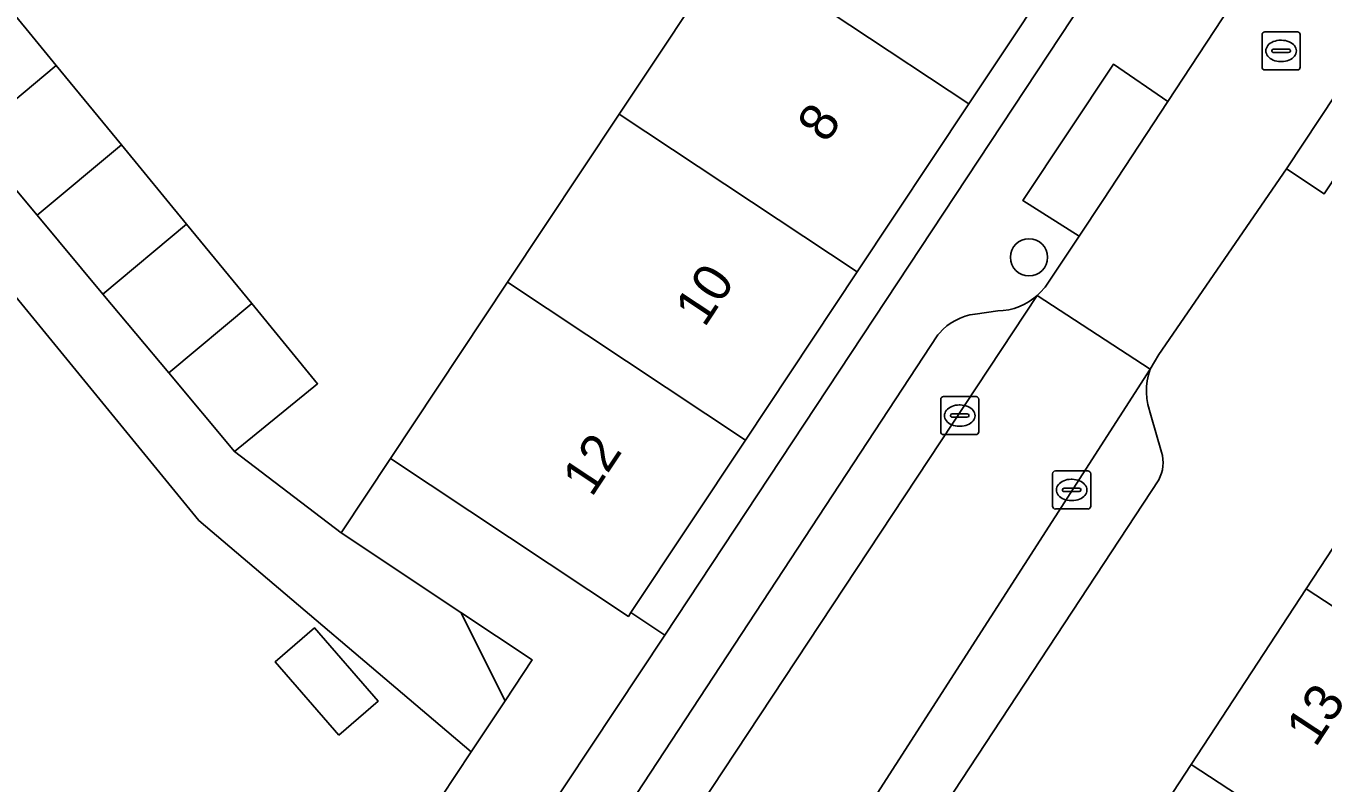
# Model space of a CAD drawing. Extents: x 159279 to 160377, y 384531 to 385888.
# Drawn here: x 159612.44 to 159646.49, y 385006.97 to 385026.86 of the extents above; entities that cross this region are included whole.
import ezdxf

# ---------------------------------------------------------------- set-up
doc = ezdxf.new("R2010")
doc.units = 0
for name, color, linetype in [('IMGEO_Boom', 7, 'Continuous'), ('IMGEO_Erf', 7, 'Continuous'), ('IMGEO_Kolk', 7, 'Continuous'), ('IMGEO_Pand', 7, 'Continuous'), ('IMGEO_Pand_nummerreeks', 7, 'Continuous'), ('IMGEO_Parkeervlak_open', 7, 'Continuous'), ('IMGEO_Rijbaan_lokaal_open', 7, 'Continuous'), ('IMGEO_Rioolput', 7, 'Continuous'), ('IMGEO_Voetpad_open', 7, 'Continuous')]:
    doc.layers.add(name, color=color, linetype=linetype)

msp = doc.modelspace()

# ---------------------------------------------------------------- linework, layer by layer
at = {"layer": 'IMGEO_Boom'}
msp.add_circle((159638.77, 385020.78), 0.489, dxfattribs=at)
at = {"layer": 'IMGEO_Erf'}
for points in [[(159646.904, 385037.679), (159646.054, 385038.17), (159643.049, 385033.643), (159640.118, 385029.227), (159637.187, 385024.811), (159634.256, 385020.395), (159631.325, 385015.979), (159628.318, 385011.449), (159629.213, 385010.854)], [(159625.73, 385010.206), (159623.855, 385011.45), (159625.014, 385009.127)], [(159620.655, 385008.226), (159618.98, 385010.154), (159620.008, 385011.047), (159621.683, 385009.12)]]:
    msp.add_lwpolyline(points, close=True, dxfattribs=at)
for points in [[(159611.522, 385027.902), (159613.233, 385025.818), (159614.943, 385023.733), (159616.654, 385021.649), (159618.365, 385019.564), (159620.091, 385017.461), (159617.915, 385015.676), (159620.709, 385013.539), (159622.005, 385015.492), (159625.08, 385020.124), (159628.011, 385024.54), (159630.942, 385028.956)], [(159612.126, 385005.425), (159612.45, 385005.033), (159614.271, 385006.537), (159617.226, 385002.959), (159615.405, 385001.455), (159616.114, 385000.596), (159616.606, 385000), (159619.535, 384996.454), (159624.666, 385004.004), (159622.547, 385005.41), (159624.129, 385007.794), (159616.978, 385013.863), (159607.326, 385025.657)]]:
    msp.add_lwpolyline(points, dxfattribs=at)
at = {"layer": 'IMGEO_Kolk'}
for p, q in [((159636.452, 385016.196), (159636.452, 385017.048)), ((159636.527, 385017.122), (159637.379, 385017.122)), ((159637.453, 385017.048), (159637.453, 385016.196)), ((159636.94, 385016.902), (159636.965, 385016.902)), ((159636.711, 385016.616), (159636.711, 385016.628)), ((159637.149, 385016.579), (159636.751, 385016.579)), ((159636.754, 385016.665), (159637.152, 385016.665)), ((159636.963, 385016.342), (159636.938, 385016.342)), ((159637.195, 385016.628), (159637.195, 385016.616)), ((159637.379, 385016.122), (159636.527, 385016.122)), ((159639.389, 385014.243), (159639.389, 385015.095)), ((159639.464, 385015.169), (159640.316, 385015.169)), ((159640.39, 385015.095), (159640.39, 385014.243)), ((159639.648, 385014.663), (159639.648, 385014.675)), ((159640.086, 385014.626), (159639.688, 385014.626)), ((159639.691, 385014.712), (159640.089, 385014.712)), ((159639.877, 385014.949), (159639.902, 385014.949)), ((159640.132, 385014.675), (159640.132, 385014.663)), ((159639.9, 385014.389), (159639.875, 385014.389)), ((159640.316, 385014.169), (159639.464, 385014.169))]:
    msp.add_line(p, q, dxfattribs=at)
for points in [[(159636.452, 385016.196), (159636.452, 385017.048)], [(159636.527, 385017.122), (159637.379, 385017.122)], [(159637.453, 385017.048), (159637.453, 385016.196)], [(159637.379, 385016.122), (159636.527, 385016.122)], [(159639.389, 385014.243), (159639.389, 385015.095)], [(159639.464, 385015.169), (159640.316, 385015.169)], [(159640.39, 385015.095), (159640.39, 385014.243)], [(159640.316, 385014.169), (159639.464, 385014.169)]]:
    msp.add_lwpolyline(points, dxfattribs=at)
for centre, radius, start, end in [((159636.529, 385017.046), 0.0765, 91.552, 178.448), ((159636.529, 385017.046), 0.0765, 91.552, 178.448), ((159637.377, 385017.046), 0.0765, 1.552, 88.448), ((159637.377, 385017.046), 0.0765, 1.552, 88.448), ((159636.751, 385016.625), 0.0403, 85.8775, 175.7526), ((159636.748, 385016.615), 0.0366, 178.938, 274.7102), ((159637.152, 385016.622), 0.043, 264.8664, 352.4533), ((159637.156, 385016.627), 0.0386, 1.7309, 96.639), ((159636.529, 385016.198), 0.0765, 181.552, 268.448), ((159636.529, 385016.198), 0.0765, 181.552, 268.448), ((159637.377, 385016.198), 0.0765, 271.552, 358.448), ((159637.377, 385016.198), 0.0765, 271.552, 358.448), ((159639.466, 385015.093), 0.0765, 91.552, 178.448), ((159639.466, 385015.093), 0.0765, 91.552, 178.448), ((159640.314, 385015.093), 0.0765, 1.552, 88.448), ((159640.314, 385015.093), 0.0765, 1.552, 88.448), ((159639.688, 385014.672), 0.0403, 85.8775, 175.7526), ((159639.685, 385014.662), 0.0366, 178.938, 274.7102), ((159640.089, 385014.669), 0.043, 264.8664, 352.4533), ((159640.093, 385014.674), 0.0386, 1.7309, 96.639), ((159639.466, 385014.245), 0.0765, 181.552, 268.448), ((159639.466, 385014.245), 0.0765, 181.552, 268.448), ((159640.314, 385014.245), 0.0765, 271.552, 358.448), ((159640.314, 385014.245), 0.0765, 271.552, 358.448)]:
    msp.add_arc(centre, radius, start, end, dxfattribs=at)
for centre, major_axis, ratio, start_param, end_param in [((159636.939, 385016.622), (-0.387, 0.002), 0.722429, 4.712389, 7.853982), ((159636.964, 385016.622), (-0.39, 0.002), 0.717154, 1.570796, 4.712389), ((159639.876, 385014.669), (-0.387, 0.002), 0.722429, 4.712389, 7.853982), ((159639.901, 385014.669), (-0.39, 0.002), 0.717154, 1.570796, 4.712389)]:
    msp.add_ellipse(centre, major_axis=major_axis, ratio=ratio, start_param=start_param, end_param=end_param, dxfattribs=at)
at = {"layer": 'IMGEO_Pand'}
for points in [[(159637.187, 385024.811), (159640.118, 385029.227), (159633.874, 385033.372), (159630.942, 385028.956)], [(159634.256, 385020.395), (159637.187, 385024.811), (159630.942, 385028.956), (159628.011, 385024.54)], [(159613.233, 385025.818), (159611.522, 385027.902), (159609.274, 385026.025), (159611.002, 385023.955)], [(159614.943, 385023.733), (159613.233, 385025.818), (159611.002, 385023.955), (159612.73, 385021.886)], [(159631.325, 385015.979), (159634.256, 385020.395), (159628.011, 385024.54), (159625.08, 385020.124)], [(159612.73, 385021.886), (159614.459, 385019.816), (159616.654, 385021.649), (159614.943, 385023.733)], [(159618.365, 385019.564), (159616.654, 385021.649), (159614.459, 385019.816), (159616.187, 385017.746)], [(159628.252, 385011.347), (159628.318, 385011.449), (159631.325, 385015.979), (159625.08, 385020.124), (159622.005, 385015.492)], [(159616.187, 385017.746), (159617.915, 385015.676), (159620.091, 385017.461), (159618.365, 385019.564)], [(159649.067, 385016.681), (159646.047, 385012.068), (159653.173, 385007.401), (159656.193, 385012.015)], [(159629.213, 385010.854), (159628.318, 385011.449), (159628.252, 385011.347), (159622.005, 385015.492), (159620.709, 385013.539), (159623.855, 385011.45), (159625.73, 385010.206), (159625.014, 385009.127), (159624.129, 385007.794), (159622.547, 385005.41), (159624.666, 385004.004)], [(159646.047, 385012.068), (159643.026, 385007.454), (159650.153, 385002.787), (159653.173, 385007.401)], [(159620.655, 385008.226), (159621.683, 385009.12), (159620.008, 385011.047), (159618.98, 385010.154)], [(159650.153, 385002.787), (159643.026, 385007.454), (159640.005, 385002.841), (159647.133, 384998.173)]]:
    msp.add_lwpolyline(points, close=True, dxfattribs=at)
at = {"layer": 'IMGEO_Parkeervlak_open'}
for points in [[(159659.378, 385044.063), (159651.154, 385031.619), (159645.527, 385023.106), (159646.52, 385022.448), (159660.387, 385043.416)], [(159642.414, 385024.877), (159640.985, 385025.852), (159638.612, 385022.27), (159640.084, 385021.339), (159640.705, 385022.275)]]:
    msp.add_lwpolyline(points, close=True, dxfattribs=at)
for points in [[(159626.332, 385000.61), (159638.986, 385019.776), (159638.897, 385019.703), (159638.778, 385019.62), (159638.651, 385019.548), (159638.518, 385019.488), (159638.381, 385019.439), (159638.239, 385019.403), (159638.095, 385019.38), (159637.95, 385019.37), (159637.354, 385019.289), (159637.221, 385019.265), (159637.09, 385019.23), (159636.963, 385019.182), (159636.84, 385019.124), (159636.723, 385019.055), (159636.613, 385018.976), (159636.511, 385018.887), (159636.417, 385018.79), (159636.381, 385018.748), (159628.454, 385006.671)], [(159642.251, 385015.665), (159641.968, 385016.637), (159641.886, 385016.918), (159641.862, 385017.072), (159641.852, 385017.228), (159641.856, 385017.384), (159641.875, 385017.539), (159641.907, 385017.692), (159641.952, 385017.841), (159634.47, 385006.203), (159633.849, 385005.265), (159630.364, 385000), (159627.072, 384995.028), (159628.785, 384995.174)], [(159636.385, 385006.116), (159642.176, 385014.933)]]:
    msp.add_lwpolyline(points, dxfattribs=at)
msp.add_arc((159641.309, 385015.392), 0.981, 332.1297, 16.1701, dxfattribs=at)
at = {"layer": 'IMGEO_Rijbaan_lokaal_open'}
for points in [[(159661.5, 385054.568), (159652.518, 385040.886), (159646.935, 385031.761), (159644.447, 385027.972), (159642.414, 385024.877), (159640.705, 385022.275), (159640.084, 385021.339), (159639.191, 385019.992), (159639.064, 385019.858), (159638.986, 385019.776), (159641.952, 385017.841), (159642.182, 385018.227), (159645.527, 385023.106), (159651.154, 385031.619), (159659.378, 385044.063), (159659.919, 385044.859), (159665.274, 385053.079)], [(159633.849, 385005.265), (159634.47, 385006.203), (159641.952, 385017.841), (159638.986, 385019.776), (159626.332, 385000.61), (159625.925, 385000)]]:
    msp.add_lwpolyline(points, dxfattribs=at)
at = {"layer": 'IMGEO_Rioolput'}
for p, q in [((159644.889, 385025.777), (159644.889, 385026.629)), ((159644.964, 385026.703), (159645.816, 385026.703)), ((159645.89, 385026.629), (159645.89, 385025.777)), ((159645.148, 385026.197), (159645.148, 385026.209)), ((159645.191, 385026.246), (159645.589, 385026.246)), ((159645.377, 385026.483), (159645.402, 385026.483)), ((159645.632, 385026.209), (159645.632, 385026.197)), ((159645.586, 385026.16), (159645.188, 385026.16)), ((159645.4, 385025.923), (159645.375, 385025.923)), ((159645.816, 385025.703), (159644.964, 385025.703))]:
    msp.add_line(p, q, dxfattribs=at)
for points in [[(159644.889, 385025.777), (159644.889, 385026.629)], [(159644.964, 385026.703), (159645.816, 385026.703)], [(159645.89, 385026.629), (159645.89, 385025.777)], [(159645.816, 385025.703), (159644.964, 385025.703)]]:
    msp.add_lwpolyline(points, dxfattribs=at)
for centre, radius, start, end in [((159644.966, 385026.627), 0.0765, 91.552, 178.448), ((159644.966, 385026.627), 0.0765, 91.552, 178.448), ((159645.814, 385026.627), 0.0765, 1.552, 88.448), ((159645.814, 385026.627), 0.0765, 1.552, 88.448), ((159645.188, 385026.206), 0.0403, 85.8775, 175.7526), ((159645.593, 385026.208), 0.0386, 1.7309, 96.639), ((159645.185, 385026.196), 0.0366, 178.938, 274.7102), ((159645.589, 385026.203), 0.043, 264.8664, 352.4533), ((159644.966, 385025.779), 0.0765, 181.552, 268.448), ((159644.966, 385025.779), 0.0765, 181.552, 268.448), ((159645.814, 385025.779), 0.0765, 271.552, 358.448), ((159645.814, 385025.779), 0.0765, 271.552, 358.448)]:
    msp.add_arc(centre, radius, start, end, dxfattribs=at)
for centre, major_axis, ratio, start_param, end_param in [((159645.376, 385026.203), (-0.387, 0.002), 0.722429, 4.712389, 7.853982), ((159645.401, 385026.203), (-0.39, 0.002), 0.717154, 1.570796, 4.712389)]:
    msp.add_ellipse(centre, major_axis=major_axis, ratio=ratio, start_param=start_param, end_param=end_param, dxfattribs=at)
at = {"layer": 'IMGEO_Voetpad_open'}
for points in [[(159624.91, 384983.192), (159627.769, 384987.658), (159631.209, 384992.849), (159631.929, 384994.001), (159633.524, 384992.918), (159636.296, 384997.127), (159640.005, 385002.841), (159643.026, 385007.454), (159646.047, 385012.068), (159649.067, 385016.681), (159652.088, 385021.294), (159658.974, 385031.789), (159662.012, 385036.436), (159665.05, 385041.084), (159668.088, 385045.731)], [(159659.919, 385044.859), (159659.378, 385044.063), (159660.387, 385043.416), (159646.52, 385022.448), (159645.527, 385023.106), (159642.182, 385018.227), (159641.952, 385017.841), (159641.907, 385017.692), (159641.875, 385017.539), (159641.856, 385017.384), (159641.852, 385017.228), (159641.862, 385017.072), (159641.886, 385016.918), (159641.968, 385016.637), (159642.251, 385015.665)], [(159648.699, 385042.808), (159646.054, 385038.17), (159646.904, 385037.679), (159629.213, 385010.854), (159624.666, 385004.004), (159619.535, 384996.454), (159617.745, 384993.821), (159612.383, 384989.392)], [(159628.454, 385006.671), (159636.381, 385018.748), (159636.417, 385018.79), (159636.511, 385018.887), (159636.613, 385018.976), (159636.723, 385019.055), (159636.84, 385019.124), (159636.963, 385019.182), (159637.09, 385019.23), (159637.221, 385019.265), (159637.354, 385019.289), (159637.95, 385019.37), (159638.095, 385019.38), (159638.239, 385019.403), (159638.381, 385019.439), (159638.518, 385019.488), (159638.651, 385019.548), (159638.778, 385019.62), (159638.897, 385019.703), (159638.986, 385019.776), (159639.064, 385019.858), (159639.191, 385019.992), (159640.084, 385021.339), (159638.612, 385022.27), (159640.985, 385025.852), (159642.414, 385024.877), (159644.447, 385027.972)], [(159607.326, 385025.657), (159616.978, 385013.863), (159624.129, 385007.794), (159625.014, 385009.127), (159623.855, 385011.45), (159620.709, 385013.539), (159617.915, 385015.676), (159616.187, 385017.746), (159614.459, 385019.816), (159612.73, 385021.886), (159611.002, 385023.955)], [(159642.176, 385014.933), (159636.385, 385006.116), (159637.353, 385005.442), (159633.203, 384998.826), (159632.055, 384999.574), (159629.391, 384995.547)]]:
    msp.add_lwpolyline(points, dxfattribs=at)
msp.add_arc((159641.309, 385015.392), 0.981, 332.1297, 16.1701, dxfattribs=at)

# ---------------------------------------------------------------- texts
at = {"layer": 'IMGEO_Pand_nummerreeks'}
for s, rotation, p in [('8', 56.4249, (159633.459, 385023.75)), ('10', 56.4249, (159630.248, 385018.913)), ('12', 56.4249, (159627.288, 385014.454)), ('13', 56.5853, (159646.291, 385007.882))]:
    msp.add_text(s, height=1, rotation=rotation, dxfattribs=at).set_placement(p)

doc.saveas('drawing.dxf')
